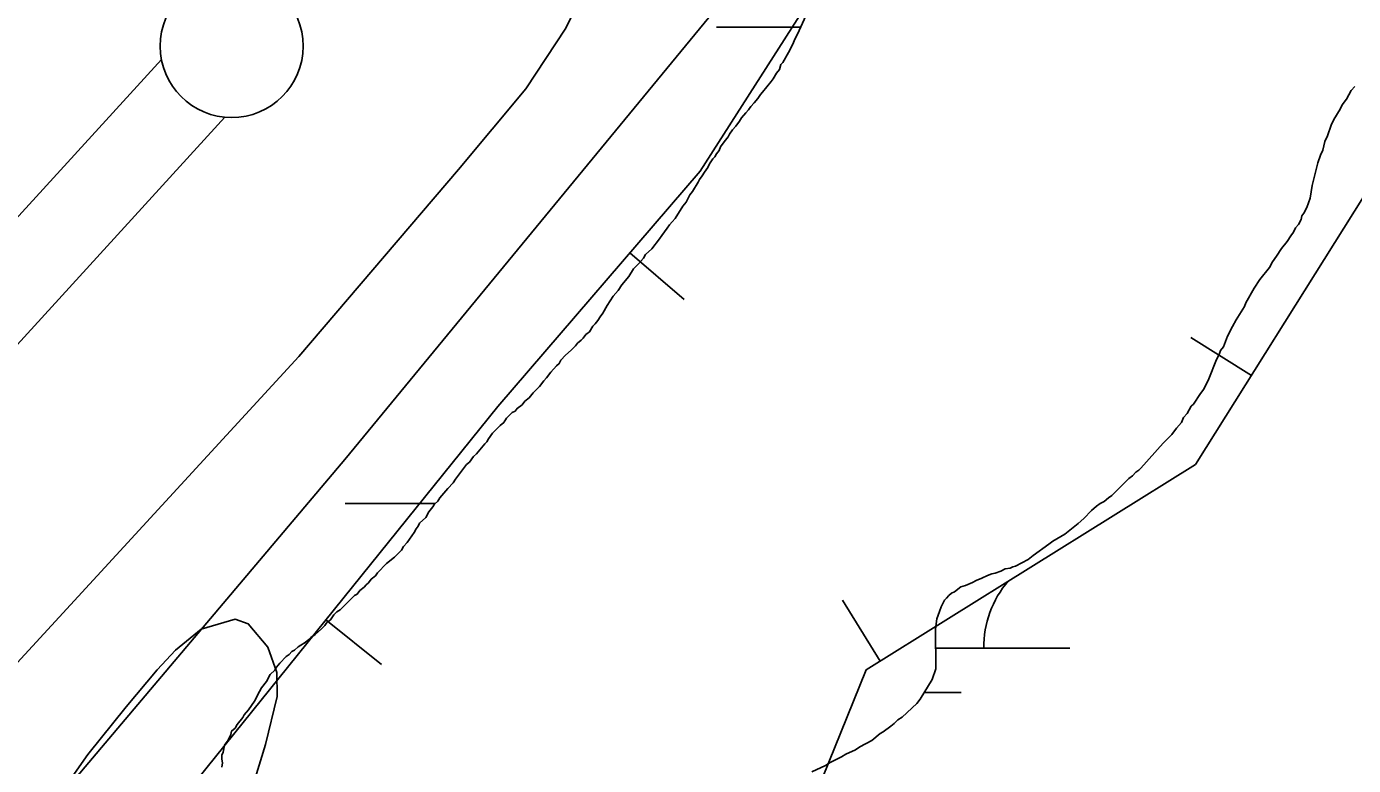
# Model space of a CAD drawing. Extents: x 3279314 to 3317160, y 734079 to 759431.
# Drawn here: x 3295405.5 to 3295869.4, y 746613.3 to 746871.6 of the extents above; entities that cross this region are included whole.
import ezdxf

# ---------------------------------------------------------------- set-up
doc = ezdxf.new("R2010")
doc.units = 0
for name, color, linetype in [('V-BORW-LINE', 7, 'Continuous'), ('V-LEVE-TOET', 7, 'Continuous'), ('V-SITE-VEGE', 7, 'Continuous'), ('V-SURV-LINE', 7, 'Continuous'), ('V-WETL-SWMP', 7, 'Continuous')]:
    doc.layers.add(name, color=color, linetype=linetype)

msp = doc.modelspace()

# ---------------------------------------------------------------- linework, layer by layer
at = {"layer": 'V-BORW-LINE'}
for p, q in [((3295616.43, 746792.49), (3295635.4, 746776.2)), ((3295833.72, 746749.58), (3295812.54, 746762.86)), ((3295703.97, 746649.79), (3295690.75, 746671.01)), ((3295510.14, 746664.23), (3295529.6, 746648.53))]:
    msp.add_line(p, q, dxfattribs=at)
for points in [[(3296579.92, 747680.55), (3296514.36, 747562.31), (3296442.81, 747474.87), (3296295.73, 747369.6), (3296182.91, 747282.81), (3296027.73, 747078.61), (3295925.34, 746895.76), (3295814.24, 746718.51), (3295699.07, 746646.74), (3295677.09, 746592.56), (3295458.27, 746356.21), (3295349.69, 746196.74), (3295230.88, 746003.15), (3295110.97, 745804.26), (3295055.03, 745610.54), (3294992.24, 745446.55), (3294899.66, 745256.67), (3294818.09, 745128.52), (3294625.97, 744805.6), (3294546.82, 744600.23), (3294527.39, 744482.04), (3294520.6, 744418.03), (3294430.4, 744156.18)], [(3294899.66, 745256.67), (3294992.24, 745446.55), (3295055.03, 745610.54), (3295110.97, 745804.26), (3295230.88, 746003.15), (3295349.69, 746196.74), (3295458.27, 746356.21), (3295677.09, 746592.56), (3295699.07, 746646.74), (3295814.24, 746718.51), (3295925.34, 746895.76), (3296027.73, 747078.61), (3296182.91, 747282.81), (3296295.73, 747369.6), (3296442.81, 747474.87), (3296514.36, 747562.31), (3296579.92, 747680.55)], [(3294116.17, 743668.77), (3294201.13, 743837.99), (3294291.66, 744190.29), (3294349.13, 744432.49), (3294469.66, 744747.7), (3294478.37, 744778.32), (3294662.25, 745099.8), (3294784.19, 745326.13), (3294907.22, 745535.54), (3294920.38, 745568.09), (3294917.75, 745708.28), (3294917.88, 745822.87), (3295062.2, 746050.44), (3295337.79, 746450.59), (3295570.28, 746738.76), (3295640.95, 746821.03), (3295715.27, 746937.2), (3295879.45, 747161.67), (3295936.15, 747243.35), (3296030.89, 747356.46), (3296119.77, 747412.2), (3296285.83, 747515.92), (3296411.16, 747650.39)], [(3296411.16, 747650.39), (3296285.83, 747515.92), (3296119.77, 747412.2), (3296030.89, 747356.46), (3295936.15, 747243.35), (3295879.45, 747161.67), (3295715.27, 746937.2), (3295640.95, 746821.03), (3295570.28, 746738.76), (3295337.79, 746450.59), (3295062.2, 746050.44), (3294917.88, 745822.87), (3294917.75, 745708.28), (3294920.38, 745568.09), (3294907.22, 745535.54), (3294784.19, 745326.13), (3294662.25, 745099.8)]]:
    msp.add_lwpolyline(points, dxfattribs=at)
at = {"layer": 'V-LEVE-TOET'}
msp.add_lwpolyline([(3295382.1, 746627.42), (3295500.67, 746756.24), (3295556.44, 746821.61), (3295579.98, 746849.84), (3295594.06, 746871), (3295608.23, 746899.97), (3295617.44, 746931.65), (3295624.23, 746952.77), (3295633.38, 746971.3), (3295653.64, 747006.16), (3295669.42, 747026.41), (3295676.67, 747034), (3295687.27, 747046.42), (3295706.37, 747080.49), (3295739.98, 747150.69), (3295794.13, 747251.32)], dxfattribs=at)
at = {"layer": 'V-SITE-VEGE'}
msp.add_lwpolyline([(3295294.05, 746468.92), (3295418.97, 746605.82), (3295426.85, 746617.08), (3295440.32, 746633.74), (3295451.08, 746646.72), (3295457.57, 746653.62), (3295466.48, 746660.93), (3295478.4, 746664.44), (3295482.98, 746662.82), (3295489.85, 746654.58), (3295492.98, 746645.74), (3295493.05, 746637.4), (3295489.02, 746620.58), (3295485.06, 746607.7), (3295476.72, 746595.34), (3295466.42, 746583.9), (3295439.89, 746561.11), (3295424.9, 746545.36), (3295369.32, 746468.67)], dxfattribs=at)
at = {"layer": 'V-SURV-LINE'}
for points in [[(3295264.96, 746654.6), (3295452.63, 746860.14)], [(3295474.78, 746839.91), (3295287.11, 746634.37)]]:
    msp.add_lwpolyline(points, dxfattribs=at)
msp.add_circle((3295477.18, 746864.78), 25, dxfattribs=at)
at = {"layer": 'V-WETL-SWMP'}
for p, q in [((3295646.68, 746871.44), (3295676.18, 746871.45)), ((3295516.86, 746704.87), (3295548.34, 746704.89)), ((3295723.31, 746654.24), (3295770.2, 746654.26)), ((3295719.4, 746638.8), (3295732.21, 746638.81))]:
    msp.add_line(p, q, dxfattribs=at)
for points in [[(3296308.39, 747612.8), (3296188.14, 747512.51), (3296017.79, 747402.2), (3295887.52, 747251.77), (3295837.42, 747181.57), (3295727.19, 747031.14), (3295657.05, 746890.74), (3295516.76, 746720.25), (3295296.3, 746459.51), (3294955.6, 745927.99), (3294905.5, 745807.65), (3294885.46, 745767.53), (3294885.46, 745707.36), (3294895.48, 745627.13), (3294855.4, 745496.76), (3294813.58, 745419.04)], [(3296308.39, 747612.8), (3296188.14, 747512.51), (3296017.79, 747402.2), (3295887.52, 747251.77), (3295837.42, 747181.57), (3295727.19, 747031.14), (3295657.05, 746890.74), (3295516.76, 746720.25), (3295296.3, 746459.51), (3294955.6, 745927.99), (3294905.5, 745807.65), (3294885.46, 745767.53), (3294885.46, 745707.36), (3294895.48, 745627.13), (3294855.4, 745496.76), (3294813.58, 745419.04)], [(3295592.22, 746754.99), (3295593.94, 746756.73), (3295595.91, 746758.46), (3295597.38, 746759.95), (3295598.12, 746760.94), (3295599.34, 746761.94), (3295600.08, 746762.68), (3295601.06, 746763.92), (3295602.29, 746764.91), (3295603.52, 746766.9), (3295604.25, 746767.64), (3295605.23, 746768.88), (3295605.97, 746770.12), (3295606.95, 746771.35), (3295608.42, 746774.08), (3295610.62, 746777.3), (3295612.34, 746779.28), (3295613.56, 746781.26), (3295616.01, 746784.24), (3295617.73, 746786.96), (3295619.45, 746788.7), (3295621.17, 746790.68), (3295621.9, 746791.92), (3295624.11, 746793.9), (3295626.81, 746797.37), (3295627.54, 746798.61), (3295629.5, 746801.09), (3295630.24, 746802.33), (3295631.22, 746803.32), (3295632.2, 746804.56), (3295634.9, 746808.77), (3295636.12, 746810.26), (3295637.34, 746812.73), (3295638.32, 746813.97), (3295640.28, 746817.19), (3295640.77, 746818.18), (3295641.75, 746819.42), (3295642.49, 746820.66), (3295643.71, 746822.39), (3295644.2, 746823.63), (3295645.42, 746825.36), (3295646.16, 746826.1), (3295646.65, 746827.09), (3295647.63, 746828.33), (3295648.12, 746829.57), (3295649.34, 746831.31), (3295650.81, 746833.04), (3295651.3, 746834.03), (3295652.28, 746835.52), (3295653.51, 746836.76), (3295654.74, 746838.49), (3295655.47, 746839.73), (3295656.94, 746841.46), (3295657.92, 746842.46), (3295658.66, 746843.69), (3295659.89, 746844.93), (3295661.11, 746846.42), (3295662.09, 746847.91), (3295662.83, 746848.65), (3295665.77, 746852.37), (3295666.51, 746853.36), (3295667.73, 746855.34), (3295668.71, 746856.58), (3295669.2, 746858.31), (3295669.93, 746859.06), (3295671.89, 746862.52), (3295673.36, 746865.49), (3295674.09, 746867.22), (3295675.07, 746868.95), (3295678.48, 746876.62)], [(3295592.22, 746754.99), (3295593.94, 746756.73), (3295595.91, 746758.46), (3295597.38, 746759.95), (3295598.12, 746760.94), (3295599.34, 746761.94), (3295600.08, 746762.68), (3295601.06, 746763.92), (3295602.29, 746764.91), (3295603.52, 746766.9), (3295604.25, 746767.64), (3295605.23, 746768.88), (3295605.97, 746770.12), (3295606.95, 746771.35), (3295608.42, 746774.08), (3295610.62, 746777.3), (3295612.34, 746779.28), (3295613.56, 746781.26), (3295616.01, 746784.24), (3295617.73, 746786.96), (3295619.45, 746788.7), (3295621.17, 746790.68), (3295621.9, 746791.92), (3295624.11, 746793.9), (3295626.81, 746797.37), (3295627.54, 746798.61), (3295629.5, 746801.09), (3295630.24, 746802.33), (3295631.22, 746803.32), (3295632.2, 746804.56), (3295634.9, 746808.77), (3295636.12, 746810.26), (3295637.34, 746812.73), (3295638.32, 746813.97), (3295640.28, 746817.19), (3295640.77, 746818.18), (3295641.75, 746819.42), (3295642.49, 746820.66), (3295643.71, 746822.39), (3295644.2, 746823.63), (3295645.42, 746825.36), (3295646.16, 746826.1), (3295646.65, 746827.09), (3295647.63, 746828.33), (3295648.12, 746829.57), (3295649.34, 746831.31), (3295650.81, 746833.04), (3295651.3, 746834.03), (3295652.28, 746835.52), (3295653.51, 746836.76), (3295654.74, 746838.49), (3295655.47, 746839.73), (3295656.94, 746841.46), (3295657.92, 746842.46), (3295658.66, 746843.69), (3295659.89, 746844.93), (3295661.11, 746846.42), (3295662.09, 746847.91), (3295662.83, 746848.65), (3295665.77, 746852.37), (3295666.51, 746853.36), (3295667.73, 746855.34), (3295668.71, 746856.58), (3295669.2, 746858.31), (3295669.93, 746859.06), (3295671.89, 746862.52), (3295673.36, 746865.49), (3295674.09, 746867.22), (3295675.07, 746868.95), (3295678.48, 746876.62)], [(3295869.91, 746850.7), (3295868.68, 746849.21), (3295866.97, 746846.24), (3295865.5, 746844.26), (3295864.77, 746842.77), (3295862.56, 746839.06), (3295861.59, 746837.08), (3295860.37, 746833.37), (3295859.39, 746831.39), (3295858.67, 746828.43), (3295857.94, 746826.69), (3295856.96, 746823.97), (3295856, 746820.27), (3295855.03, 746816.07), (3295854.31, 746811.62), (3295853.09, 746808.4), (3295852.12, 746806.42), (3295851.38, 746805.43), (3295851.14, 746804.2), (3295850.16, 746802.46), (3295849.18, 746801.23), (3295848.45, 746799.74), (3295847.47, 746798.5), (3295846.24, 746796.52), (3295844.28, 746794.04), (3295842.57, 746791.32), (3295841.1, 746789.34), (3295840.12, 746787.36), (3295836.69, 746783.14), (3295834.73, 746780.17), (3295831.79, 746774.97), (3295831.3, 746773.74), (3295828.37, 746769.03), (3295827.14, 746766.8), (3295825.43, 746763.34), (3295823.97, 746759.63), (3295822.99, 746758.39), (3295822.5, 746756.91), (3295821.52, 746755.17), (3295818.84, 746748.5), (3295817.14, 746744.79), (3295815.91, 746743.3), (3295813.46, 746739.58), (3295812.72, 746738.84), (3295811.25, 746736.36), (3295810.03, 746734.88), (3295809.3, 746733.14), (3295807.58, 746731.16), (3295805.86, 746728.93), (3295802.92, 746725.95), (3295795.06, 746717.27), (3295794.33, 746716.53), (3295793.34, 746715.78), (3295792.11, 746714.54), (3295790.88, 746713.55), (3295784.99, 746707.6), (3295783.76, 746706.85), (3295782.29, 746705.61), (3295780.81, 746704.86), (3295779.58, 746703.87), (3295777.86, 746702.38), (3295775.16, 746699.65), (3295773.19, 746697.91), (3295768.52, 746694.18), (3295764.34, 746691.69), (3295762.86, 746690.7), (3295757.45, 746686.72), (3295755.73, 746685.23), (3295751.3, 746682.99), (3295750.31, 746682.74), (3295749.33, 746682.24), (3295747.6, 746681.98), (3295746.13, 746681.23), (3295744.16, 746680.48), (3295742.92, 746680.23), (3295741.44, 746679.73), (3295739.48, 746678.73), (3295737.5, 746677.98), (3295736.27, 746677.23), (3295733.81, 746676.23), (3295732.08, 746675.73), (3295729.87, 746673.99), (3295728.89, 746673.49), (3295727.9, 746672.75)], [(3295869.91, 746850.7), (3295868.68, 746849.21), (3295866.97, 746846.24), (3295865.5, 746844.26), (3295864.77, 746842.77), (3295862.56, 746839.06), (3295861.59, 746837.08), (3295860.37, 746833.37), (3295859.39, 746831.39), (3295858.67, 746828.43), (3295857.94, 746826.69), (3295856.96, 746823.97), (3295856, 746820.27), (3295855.03, 746816.07), (3295854.31, 746811.62), (3295853.09, 746808.4), (3295852.12, 746806.42), (3295851.38, 746805.43), (3295851.14, 746804.2), (3295850.16, 746802.46), (3295849.18, 746801.23), (3295848.45, 746799.74), (3295847.47, 746798.5), (3295846.24, 746796.52), (3295844.28, 746794.04), (3295842.57, 746791.32), (3295841.1, 746789.34), (3295840.12, 746787.36), (3295836.69, 746783.14), (3295834.73, 746780.17), (3295831.79, 746774.97), (3295831.3, 746773.74), (3295828.37, 746769.03), (3295827.14, 746766.8), (3295825.43, 746763.34), (3295823.97, 746759.63), (3295822.99, 746758.39), (3295822.5, 746756.91), (3295821.52, 746755.17), (3295818.84, 746748.5), (3295817.14, 746744.79), (3295815.91, 746743.3), (3295813.46, 746739.58), (3295812.72, 746738.84), (3295811.25, 746736.36), (3295810.03, 746734.88), (3295809.3, 746733.14), (3295807.58, 746731.16), (3295805.86, 746728.93), (3295802.92, 746725.95), (3295795.06, 746717.27), (3295794.33, 746716.53), (3295793.34, 746715.78), (3295792.11, 746714.54), (3295790.88, 746713.55), (3295784.99, 746707.6), (3295783.76, 746706.85), (3295782.29, 746705.61), (3295780.81, 746704.86), (3295779.58, 746703.87), (3295777.86, 746702.38), (3295775.16, 746699.65), (3295773.19, 746697.91), (3295768.52, 746694.18), (3295764.34, 746691.69), (3295762.86, 746690.7), (3295757.45, 746686.72), (3295755.73, 746685.23), (3295751.3, 746682.99), (3295750.31, 746682.74), (3295749.33, 746682.24), (3295747.6, 746681.98), (3295746.13, 746681.23), (3295744.16, 746680.48), (3295742.92, 746680.23), (3295741.44, 746679.73), (3295739.48, 746678.73), (3295737.5, 746677.98), (3295736.27, 746677.23), (3295733.81, 746676.23), (3295732.08, 746675.73), (3295729.87, 746673.99), (3295728.89, 746673.49), (3295727.9, 746672.75)], [(3295473.73, 746612.7), (3295473.97, 746614.19), (3295473.72, 746615.42), (3295473.71, 746616.9), (3295474.2, 746617.89), (3295474.68, 746620.36), (3295475.9, 746622.09), (3295476.88, 746624.07), (3295477.12, 746625.31), (3295478.35, 746626.3), (3295479.08, 746627.54), (3295481.05, 746630.02), (3295481.54, 746631.01), (3295483.01, 746632.74), (3295485.21, 746635.72), (3295486.92, 746639.18), (3295487.66, 746640.42), (3295489.37, 746642.65), (3295490.6, 746645.12), (3295492.32, 746646.61), (3295492.81, 746647.6), (3295494.03, 746649.09), (3295496.24, 746651.32), (3295497.23, 746652.07), (3295498.21, 746653.06), (3295499.19, 746653.56), (3295500.42, 746654.8), (3295501.4, 746655.3), (3295502.88, 746656.29), (3295504.11, 746657.29), (3295504.85, 746658.03), (3295506.32, 746659.03), (3295508.53, 746661.01), (3295509.76, 746662.25), (3295510.5, 746663.24), (3295511.73, 746664.24), (3295512.95, 746665.97), (3295513.93, 746666.96), (3295515.16, 746667.71), (3295520.07, 746672.67), (3295521.06, 746673.17), (3295522.04, 746674.41), (3295523.52, 746675.65), (3295524.25, 746676.4), (3295524.99, 746677.14), (3295525.97, 746678.38), (3295527.44, 746679.62), (3295528.18, 746680.61), (3295531.37, 746683.84), (3295534.08, 746686.07), (3295536.53, 746688.55), (3295537.27, 746689.79), (3295538.49, 746691.28), (3295540.94, 746694.75), (3295541.68, 746695.98), (3295542.41, 746696.98), (3295542.9, 746697.97), (3295545.11, 746699.95), (3295546.09, 746701.93), (3295547.56, 746703.67), (3295548.05, 746704.66), (3295549.28, 746705.65), (3295550.01, 746706.89), (3295552.71, 746710.11), (3295554.68, 746712.09), (3295555.41, 746713.33), (3295559.33, 746718.54), (3295560.32, 746719.28), (3295561.79, 746721.27), (3295562.77, 746722.26), (3295565.71, 746725.73), (3295566.45, 746726.47), (3295566.94, 746727.46), (3295568.41, 746729.44), (3295571.11, 746732.17), (3295572.34, 746733.17), (3295573.32, 746734.65), (3295575.28, 746736.64), (3295576.27, 746737.14), (3295577, 746738.13), (3295578.73, 746739.37), (3295579.71, 746740.61), (3295581.18, 746741.85), (3295582.65, 746743.59), (3295584.86, 746745.82), (3295586.33, 746747.8), (3295587.32, 746748.79), (3295588.79, 746750.78), (3295590.75, 746753.01), (3295591.73, 746753.75), (3295592.22, 746754.99)], [(3295473.73, 746612.7), (3295473.97, 746614.19), (3295473.72, 746615.42), (3295473.71, 746616.9), (3295474.2, 746617.89), (3295474.68, 746620.36), (3295475.9, 746622.09), (3295476.88, 746624.07), (3295477.12, 746625.31), (3295478.35, 746626.3), (3295479.08, 746627.54), (3295481.05, 746630.02), (3295481.54, 746631.01), (3295483.01, 746632.74), (3295485.21, 746635.72), (3295486.92, 746639.18), (3295487.66, 746640.42), (3295489.37, 746642.65), (3295490.6, 746645.12), (3295492.32, 746646.61), (3295492.81, 746647.6), (3295494.03, 746649.09), (3295496.24, 746651.32), (3295497.23, 746652.07), (3295498.21, 746653.06), (3295499.19, 746653.56), (3295500.42, 746654.8), (3295501.4, 746655.3), (3295502.88, 746656.29), (3295504.11, 746657.29), (3295504.85, 746658.03), (3295506.32, 746659.03), (3295508.53, 746661.01), (3295509.76, 746662.25), (3295510.5, 746663.24), (3295511.73, 746664.24), (3295512.95, 746665.97), (3295513.93, 746666.96), (3295515.16, 746667.71), (3295520.07, 746672.67), (3295521.06, 746673.17), (3295522.04, 746674.41), (3295523.52, 746675.65), (3295524.25, 746676.4), (3295524.99, 746677.14), (3295525.97, 746678.38), (3295527.44, 746679.62), (3295528.18, 746680.61), (3295531.37, 746683.84), (3295534.08, 746686.07), (3295536.53, 746688.55), (3295537.27, 746689.79), (3295538.49, 746691.28), (3295540.94, 746694.75), (3295541.68, 746695.98), (3295542.41, 746696.98), (3295542.9, 746697.97), (3295545.11, 746699.95), (3295546.09, 746701.93), (3295547.56, 746703.67), (3295548.05, 746704.66), (3295549.28, 746705.65), (3295550.01, 746706.89), (3295552.71, 746710.11), (3295554.68, 746712.09), (3295555.41, 746713.33), (3295559.33, 746718.54), (3295560.32, 746719.28), (3295561.79, 746721.27), (3295562.77, 746722.26), (3295565.71, 746725.73), (3295566.45, 746726.47), (3295566.94, 746727.46), (3295568.41, 746729.44), (3295571.11, 746732.17), (3295572.34, 746733.17), (3295573.32, 746734.65), (3295575.28, 746736.64), (3295576.27, 746737.14), (3295577, 746738.13), (3295578.73, 746739.37), (3295579.71, 746740.61), (3295581.18, 746741.85), (3295582.65, 746743.59), (3295584.86, 746745.82), (3295586.33, 746747.8), (3295587.32, 746748.79), (3295588.79, 746750.78), (3295590.75, 746753.01), (3295591.73, 746753.75), (3295592.22, 746754.99)], [(3295727.9, 746672.75), (3295727.17, 746671.76), (3295726.43, 746671.01), (3295725.21, 746668.79), (3295724.73, 746667.06), (3295723.75, 746664.58), (3295723.27, 746660.88), (3295723.35, 746647.05), (3295722.13, 746643.35), (3295717.97, 746636.41), (3295716.74, 746634.93), (3295711.58, 746630.21), (3295710.11, 746629.21), (3295708.88, 746627.97), (3295707.65, 746626.98), (3295704.95, 746624.99), (3295703.96, 746624.49), (3295701.01, 746622.01), (3295696.83, 746619.77), (3295695.35, 746618.77), (3295691.9, 746617.27), (3295690.43, 746616.28), (3295686.49, 746614.29), (3295684.77, 746613.29), (3295680.09, 746611.04)], [(3295727.9, 746672.75), (3295727.17, 746671.76), (3295726.43, 746671.01), (3295725.21, 746668.79), (3295724.73, 746667.06), (3295723.75, 746664.58), (3295723.27, 746660.88), (3295723.35, 746647.05), (3295722.13, 746643.35), (3295717.97, 746636.41), (3295716.74, 746634.93), (3295711.58, 746630.21), (3295710.11, 746629.21), (3295708.88, 746627.97), (3295707.65, 746626.98), (3295704.95, 746624.99), (3295703.96, 746624.49), (3295701.01, 746622.01), (3295696.83, 746619.77), (3295695.35, 746618.77), (3295691.9, 746617.27), (3295690.43, 746616.28), (3295686.49, 746614.29), (3295684.77, 746613.29), (3295680.09, 746611.04)]]:
    msp.add_lwpolyline(points, dxfattribs=at)
msp.add_arc((3295775.44, 746654.74), 35.25, 139.2573, 180.801, dxfattribs=at)

doc.saveas('drawing.dxf')
